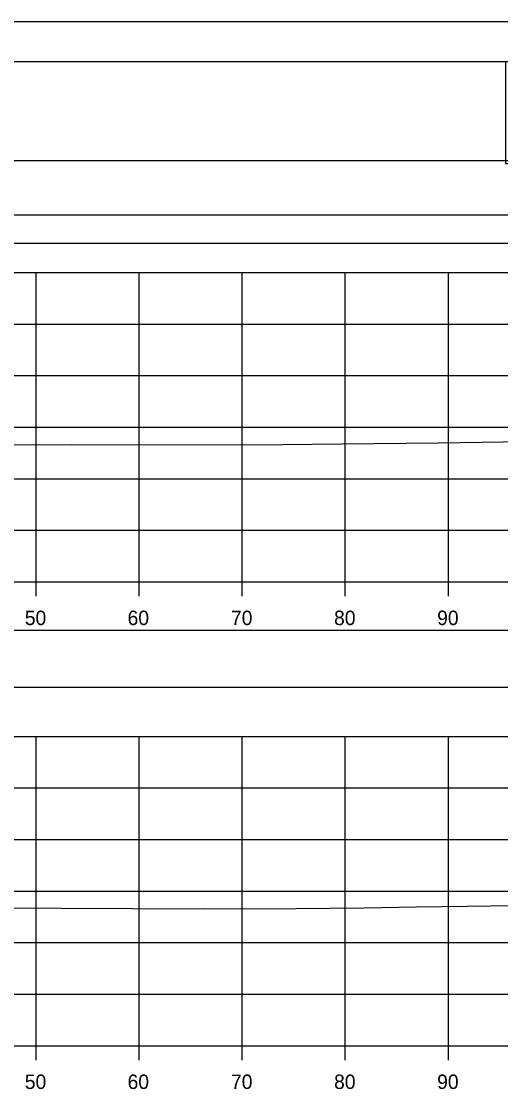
# Model space of a CAD drawing. Extents: x 1369627 to 1374022, y 380035 to 398173.
# Drawn here: x 1372147.1 to 1372193.6, y 386975.1 to 387078.9 of the extents above; entities that cross this region are included whole.
import ezdxf

# ---------------------------------------------------------------- set-up
doc = ezdxf.new("R2010")
doc.units = 0
for name, color, linetype in [('Default', 7, 'Continuous'), ('R_Axis', 7, 'Continuous'), ('R_Axis Annot', 7, 'Continuous'), ('R_Border', 7, 'Continuous'), ('R_Exist Surface', 7, 'Continuous'), ('R_Grid', 7, 'Continuous'), ('R_No Plot', 7, 'Continuous')]:
    doc.layers.add(name, color=color, linetype=linetype)

msp = doc.modelspace()

# ---------------------------------------------------------------- linework, layer by layer
at = {"layer": 'Default'}
for points in [[(1371948.53, 387057.41), (1372248.53, 387057.41), (1372248.53, 387060.12), (1371948.53, 387060.12)], [(1371948.53, 387014.34), (1372248.53, 387014.34), (1372248.53, 387019.86), (1371948.53, 387019.86)]]:
    msp.add_lwpolyline(points, close=True, dxfattribs=at)
at = {"layer": 'R_Axis'}
for p, q in [((1371948.53, 387024.57), (1372248.53, 387024.57)), ((1372148.53, 387023.17), (1372148.53, 387024.57)), ((1372158.53, 387023.17), (1372158.53, 387024.57)), ((1372168.53, 387023.17), (1372168.53, 387024.57)), ((1372178.53, 387023.17), (1372178.53, 387024.57)), ((1372188.53, 387023.17), (1372188.53, 387024.57)), ((1371948.53, 386979.57), (1372248.53, 386979.57)), ((1372148.53, 386978.17), (1372148.53, 386979.57)), ((1372158.53, 386978.17), (1372158.53, 386979.57)), ((1372168.53, 386978.17), (1372168.53, 386979.57)), ((1372178.53, 386978.17), (1372178.53, 386979.57)), ((1372188.53, 386978.17), (1372188.53, 386979.57))]:
    msp.add_line(p, q, dxfattribs=at)
at = {"layer": 'R_Border'}
msp.add_line((1371940.53, 387075.03), (1372256.71, 387075.03), dxfattribs=at)
at = {"layer": 'R_Exist Surface'}
for points in [[(1372146.02, 387037.88), (1372151.99, 387037.85), (1372172.46, 387037.88), (1372178.15, 387037.94), (1372187.58, 387038.05), (1372193.86, 387038.15), (1372202.85, 387038.25), (1372212.64, 387038.28), (1372218.25, 387038.43), (1372221.59, 387038.46), (1372227.92, 387038.5)], [(1372143.97, 386992.95), (1372164.85, 386992.86), (1372173.75, 386992.87), (1372180.32, 386992.95), (1372185.44, 386993.05), (1372190.36, 386993.1), (1372201.62, 386993.27), (1372213.11, 386993.4), (1372219.82, 386993.44), (1372228.28, 386993.5)]]:
    msp.add_lwpolyline(points, dxfattribs=at)
at = {"layer": 'R_Grid'}
for p, q in [((1371948.53, 387054.57), (1372248.53, 387054.57)), ((1372148.53, 387024.57), (1372148.53, 387054.57)), ((1372158.53, 387024.57), (1372158.53, 387054.57)), ((1372168.53, 387024.57), (1372168.53, 387054.57)), ((1372178.53, 387024.57), (1372178.53, 387054.57)), ((1372188.53, 387024.57), (1372188.53, 387054.57)), ((1371948.53, 387049.57), (1372248.53, 387049.57)), ((1371948.53, 387044.57), (1372248.53, 387044.57)), ((1371948.53, 387039.57), (1372248.53, 387039.57)), ((1371948.53, 387034.57), (1372248.53, 387034.57)), ((1371948.53, 387029.57), (1372248.53, 387029.57)), ((1371948.53, 387024.57), (1372248.53, 387024.57)), ((1371948.53, 387009.57), (1372248.53, 387009.57)), ((1372148.53, 386979.57), (1372148.53, 387009.57)), ((1372158.53, 386979.57), (1372158.53, 387009.57)), ((1372168.53, 386979.57), (1372168.53, 387009.57)), ((1372178.53, 386979.57), (1372178.53, 387009.57)), ((1372188.53, 386979.57), (1372188.53, 387009.57)), ((1371948.53, 387004.57), (1372248.53, 387004.57)), ((1371948.53, 386999.57), (1372248.53, 386999.57)), ((1371948.53, 386994.57), (1372248.53, 386994.57)), ((1371948.53, 386989.57), (1372248.53, 386989.57)), ((1371948.53, 386984.57), (1372248.53, 386984.57)), ((1371948.53, 386979.57), (1372248.53, 386979.57))]:
    msp.add_line(p, q, dxfattribs=at)
at = {"layer": 'R_No Plot'}
for p, q in [((1371928.13, 387078.93), (1372261.46, 387078.93)), ((1372098.73, 387065.45), (1372415.88, 387065.45))]:
    msp.add_line(p, q, dxfattribs=at)
for points in [[(1371928.12, 387078.93), (1372261.46, 387078.93), (1372261.46, 386865.59), (1371928.12, 386865.59)], [(1372174.45, 387075.03), (1372194.07, 387075.03), (1372194.07, 387065.15), (1372210.18, 387065.15), (1372233.38, 387065.15), (1372233.38, 387032.48), (1372256.59, 387032.48), (1372256.71, 386869.57), (1371940.53, 386869.57), (1371940.53, 387075.03)]]:
    msp.add_lwpolyline(points, close=True, dxfattribs=at)

# ---------------------------------------------------------------- texts
at = {"layer": 'R_Axis Annot'}
for s, p in [('50', (1372147.44, 387020.37)), ('60', (1372157.41, 387020.37)), ('70', (1372167.44, 387020.37)), ('80', (1372177.44, 387020.37)), ('90', (1372187.44, 387020.37)), ('50', (1372147.44, 386975.37)), ('60', (1372157.41, 386975.37)), ('70', (1372167.44, 386975.37)), ('80', (1372177.44, 386975.37)), ('90', (1372187.44, 386975.37))]:
    msp.add_text(s, height=1.4, dxfattribs=at).set_placement(p)

doc.saveas('drawing.dxf')
